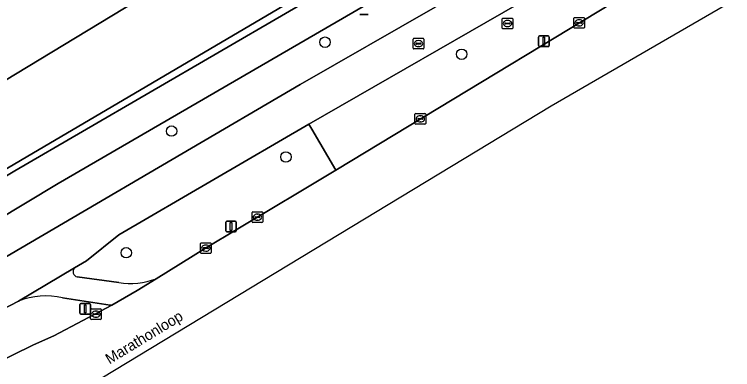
# Model space of a CAD drawing. Extents: x 158455 to 159797, y 387218 to 388672.
# Drawn here: x 158933.2 to 159000.4, y 387283.2 to 387316.4 of the extents above; entities that cross this region are included whole.
import ezdxf

# ---------------------------------------------------------------- set-up
doc = ezdxf.new("R2010")
doc.units = 0
for name, color, linetype in [('IMGEO_Berm_groen', 7, 'Continuous'), ('IMGEO_Boom', 7, 'Continuous'), ('IMGEO_Brandkraan', 7, 'Continuous'), ('IMGEO_Erf', 7, 'Continuous'), ('IMGEO_Fietspad_gesloten', 7, 'Continuous'), ('IMGEO_Fietspad_open', 7, 'Continuous'), ('IMGEO_Hek', 7, 'Continuous'), ('IMGEO_Kolk', 7, 'Continuous'), ('IMGEO_Lichtmast', 7, 'Continuous'), ('IMGEO_Loofbos', 7, 'Continuous'), ('IMGEO_Openbare_ruimte_label', 7, 'Continuous'), ('IMGEO_Rijbaan_lokaal_gesloten', 7, 'Continuous'), ('IMGEO_Rioolput', 7, 'Continuous'), ('IMGEO_Verkeersbordpaal', 7, 'Continuous'), ('IMGEO_Verklikker', 7, 'Continuous'), ('IMGEO_Voetpad_open', 7, 'Continuous')]:
    doc.layers.add(name, color=color, linetype=linetype)

msp = doc.modelspace()

# ---------------------------------------------------------------- linework, layer by layer
at = {"layer": 'IMGEO_Berm_groen'}
for points in [[(158997.473, 387322.497), (159000, 387324.019), (159005.167, 387327.132), (159003.462, 387329.964), (159003.155, 387330.485), (158960.805, 387306.114), (158961.066, 387305.671), (158963.322, 387301.834)], [(158912.53, 387289.242), (158933.291, 387301.742), (158971.266, 387323.887), (158970.861, 387324.556), (158909.097, 387288.175), (158886.233, 387273.876), (158884.299, 387273.254), (158872.417, 387268.143), (158840.365, 387249.215), (158837.671, 387248.663), (158835.099, 387252.323), (158831.376, 387250), (158830.558, 387249.49), (158835.3, 387242.091), (158843.652, 387247.19), (158842.329, 387249.542), (158844.224, 387250.71), (158845.609, 387248.385), (158848.254, 387250)]]:
    msp.add_lwpolyline(points, close=True, dxfattribs=at)
for points in [[(158973.426, 387320.178), (158972.871, 387321.236), (158937.343, 387300.567), (158907.527, 387282.625), (158883.414, 387267.875), (158857.428, 387252.142), (158853.895, 387250), (158841.7, 387242.607)], [(158926.744, 387290.382), (158959.975, 387309.829), (158972.609, 387317.073)], [(158960.191, 387299.94), (158963.322, 387301.834), (158961.066, 387305.671), (158960.805, 387306.114), (158943.012, 387295.759), (158939.985, 387293.333), (158938.877, 387292.676)], [(158946.513, 387291.658), (158951.137, 387294.509), (158960.191, 387299.94)], [(158939.137, 387291.822), (158943.007, 387291.293)], [(158935.045, 387285.464), (158936.938, 387286.325), (158942.376, 387289.172), (158942.221, 387289.195), (158937.756, 387289.867)], [(158933.623, 387289.563), (158928.615, 387286.97), (158917.214, 387280.223), (158917.487, 387279.759), (158918.855, 387277.435), (158927.204, 387281.638), (158935.045, 387285.464)]]:
    msp.add_lwpolyline(points, dxfattribs=at)
for centre, radius, start, end in [((158939.259, 387292.326), 0.518, 137.45918, 256.40652), ((158944.072, 387298.085), 6.875, 261.08906, 290.79793), ((158936.18, 387283.051), 6.996, 76.97933, 111.43422)]:
    msp.add_arc(centre, radius, start, end, dxfattribs=at)
at = {"layer": 'IMGEO_Boom'}
for centre in [(158962.31, 387313.794), (158975.094, 387312.665), (158947.959, 387305.48), (158958.653, 387303.054), (158943.714, 387294.093)]:
    msp.add_circle(centre, 0.489, dxfattribs=at)
at = {"layer": 'IMGEO_Brandkraan'}
for p, q in [((158970.556, 387313.241), (158970.556, 387314.093)), ((158970.631, 387314.167), (158971.483, 387314.167)), ((158971.044, 387313.947), (158971.069, 387313.947)), ((158971.557, 387314.093), (158971.557, 387313.241)), ((158970.815, 387313.661), (158970.815, 387313.673)), ((158971.253, 387313.624), (158970.855, 387313.624)), ((158970.858, 387313.71), (158971.256, 387313.71)), ((158971.067, 387313.387), (158971.042, 387313.387)), ((158971.299, 387313.673), (158971.299, 387313.661)), ((158971.483, 387313.167), (158970.631, 387313.167))]:
    msp.add_line(p, q, dxfattribs=at)
for points in [[(158970.556, 387313.241), (158970.556, 387314.093)], [(158970.631, 387314.167), (158971.483, 387314.167)], [(158971.557, 387314.093), (158971.557, 387313.241)], [(158971.483, 387313.167), (158970.631, 387313.167)]]:
    msp.add_lwpolyline(points, dxfattribs=at)
for centre, radius, start, end in [((158970.633, 387314.091), 0.0765, 91.55205, 178.44795), ((158970.633, 387314.091), 0.0765, 91.55205, 178.44795), ((158971.481, 387314.091), 0.0765, 1.55205, 88.44795), ((158971.481, 387314.091), 0.0765, 1.55205, 88.44795), ((158970.633, 387313.243), 0.0765, 181.55205, 268.44795), ((158970.633, 387313.243), 0.0765, 181.55205, 268.44795), ((158970.855, 387313.67), 0.0403, 85.87752, 175.75265), ((158970.852, 387313.66), 0.0366, 178.93798, 274.71019), ((158971.256, 387313.667), 0.043, 264.86636, 352.45326), ((158971.26, 387313.672), 0.0386, 1.73085, 96.63898), ((158971.481, 387313.243), 0.0765, 271.55205, 358.44795), ((158971.481, 387313.243), 0.0765, 271.55205, 358.44795)]:
    msp.add_arc(centre, radius, start, end, dxfattribs=at)
for centre, major_axis, ratio, start_param, end_param in [((158971.043, 387313.667), (-0.387, 0.002), 0.722429, 4.712389, 7.853982), ((158971.068, 387313.667), (-0.39, 0.002), 0.717154, 1.570796, 4.712389)]:
    msp.add_ellipse(centre, major_axis=major_axis, ratio=ratio, start_param=start_param, end_param=end_param, dxfattribs=at)
at = {"layer": 'IMGEO_Erf'}
msp.add_lwpolyline([(158885.634, 387274.528), (158898.744, 387288.179), (158902.171, 387291.925), (158966.866, 387331.153), (158969.522, 387332.764), (158972.648, 387334.659), (158976.033, 387329.113), (158981.256, 387332.336), (158981.38, 387332.131), (159013.041, 387349.997)], dxfattribs=at)
at = {"layer": 'IMGEO_Fietspad_gesloten'}
for points in [[(159057.059, 387365.476), (159049.62, 387361.262), (158978.669, 387320.547), (158972.609, 387317.073), (158959.975, 387309.829), (158926.744, 387290.382), (158873.726, 387258.132), (158855.546, 387246.987), (158853.255, 387245.716), (158851.856, 387245.05), (158847.763, 387243.287), (158842.297, 387239.997), (158842.013, 387239.825), (158841.931, 387239.775), (158844.522, 387235.533), (158844.733, 387235.173)], [(158844.925, 387235.8), (158851.296, 387239.762), (158853.397, 387241.348), (158854.915, 387242.367), (158875.426, 387254.911), (158912.235, 387277.276), (158917.214, 387280.223), (158928.615, 387286.97), (158933.623, 387289.563), (158938.877, 387292.676), (158939.985, 387293.333), (158943.012, 387295.759), (158960.805, 387306.114), (159003.155, 387330.485)]]:
    msp.add_lwpolyline(points, dxfattribs=at)
at = {"layer": 'IMGEO_Fietspad_open'}
for points in [[(158938.877, 387292.676), (158933.623, 387289.563)], [(158943.007, 387291.293), (158939.137, 387291.822)], [(158937.756, 387289.867), (158942.221, 387289.195), (158942.376, 387289.172), (158944.736, 387290.562), (158946.513, 387291.658)]]:
    msp.add_lwpolyline(points, dxfattribs=at)
for centre, radius, start, end in [((158939.259, 387292.326), 0.518, 137.45918, 256.40652), ((158944.072, 387298.085), 6.875, 261.08906, 290.79793), ((158936.18, 387283.051), 6.996, 76.97933, 111.43422)]:
    msp.add_arc(centre, radius, start, end, dxfattribs=at)
at = {"layer": 'IMGEO_Hek'}
msp.add_lwpolyline([(158902.171, 387291.925), (158966.866, 387331.153)], dxfattribs=at)
at = {"layer": 'IMGEO_Kolk'}
for p, q in [((158985.587, 387315.184), (158985.587, 387316.036)), ((158985.662, 387316.11), (158986.514, 387316.11)), ((158986.588, 387316.036), (158986.588, 387315.184)), ((158985.846, 387315.604), (158985.846, 387315.616)), ((158986.284, 387315.567), (158985.886, 387315.567)), ((158985.889, 387315.653), (158986.287, 387315.653)), ((158986.098, 387315.33), (158986.073, 387315.33)), ((158986.075, 387315.89), (158986.1, 387315.89)), ((158986.33, 387315.616), (158986.33, 387315.604)), ((158986.514, 387315.11), (158985.662, 387315.11)), ((158970.728, 387306.194), (158970.728, 387307.046)), ((158970.803, 387307.12), (158971.655, 387307.12)), ((158970.987, 387306.614), (158970.987, 387306.626)), ((158971.425, 387306.577), (158971.027, 387306.577)), ((158971.03, 387306.663), (158971.428, 387306.663)), ((158971.216, 387306.9), (158971.241, 387306.9)), ((158971.471, 387306.626), (158971.471, 387306.614)), ((158971.729, 387307.046), (158971.729, 387306.194)), ((158971.655, 387306.12), (158970.803, 387306.12)), ((158971.239, 387306.34), (158971.214, 387306.34)), ((158955.485, 387296.993), (158955.485, 387297.845)), ((158955.56, 387297.919), (158956.412, 387297.919)), ((158956.486, 387297.845), (158956.486, 387296.993)), ((158955.744, 387297.413), (158955.744, 387297.425)), ((158956.182, 387297.376), (158955.784, 387297.376)), ((158955.787, 387297.462), (158956.185, 387297.462)), ((158955.996, 387297.139), (158955.971, 387297.139)), ((158955.973, 387297.699), (158955.998, 387297.699)), ((158956.228, 387297.425), (158956.228, 387297.413)), ((158956.412, 387296.919), (158955.56, 387296.919)), ((158950.663, 387294.099), (158950.663, 387294.951)), ((158950.738, 387295.025), (158951.59, 387295.025)), ((158950.922, 387294.519), (158950.922, 387294.531)), ((158951.36, 387294.482), (158950.962, 387294.482)), ((158950.965, 387294.568), (158951.363, 387294.568)), ((158951.151, 387294.805), (158951.176, 387294.805)), ((158951.406, 387294.531), (158951.406, 387294.519)), ((158951.664, 387294.951), (158951.664, 387294.099)), ((158951.59, 387294.025), (158950.738, 387294.025)), ((158951.174, 387294.245), (158951.149, 387294.245)), ((158940.376, 387287.914), (158940.376, 387288.766)), ((158940.451, 387288.84), (158941.303, 387288.84)), ((158940.678, 387288.383), (158941.076, 387288.383)), ((158940.864, 387288.62), (158940.889, 387288.62)), ((158941.377, 387288.766), (158941.377, 387287.914)), ((158941.303, 387287.84), (158940.451, 387287.84)), ((158940.635, 387288.334), (158940.635, 387288.346)), ((158941.073, 387288.297), (158940.675, 387288.297)), ((158940.887, 387288.06), (158940.862, 387288.06)), ((158941.119, 387288.346), (158941.119, 387288.334))]:
    msp.add_line(p, q, dxfattribs=at)
for points in [[(158985.587, 387315.184), (158985.587, 387316.036)], [(158985.662, 387316.11), (158986.514, 387316.11)], [(158986.588, 387316.036), (158986.588, 387315.184)], [(158986.514, 387315.11), (158985.662, 387315.11)], [(158970.728, 387306.194), (158970.728, 387307.046)], [(158970.803, 387307.12), (158971.655, 387307.12)], [(158971.729, 387307.046), (158971.729, 387306.194)], [(158971.655, 387306.12), (158970.803, 387306.12)], [(158955.485, 387296.993), (158955.485, 387297.845)], [(158955.56, 387297.919), (158956.412, 387297.919)], [(158956.486, 387297.845), (158956.486, 387296.993)], [(158956.412, 387296.919), (158955.56, 387296.919)], [(158950.663, 387294.099), (158950.663, 387294.951)], [(158950.738, 387295.025), (158951.59, 387295.025)], [(158951.664, 387294.951), (158951.664, 387294.099)], [(158951.59, 387294.025), (158950.738, 387294.025)], [(158940.376, 387287.914), (158940.376, 387288.766)], [(158940.451, 387288.84), (158941.303, 387288.84)], [(158941.377, 387288.766), (158941.377, 387287.914)], [(158941.303, 387287.84), (158940.451, 387287.84)]]:
    msp.add_lwpolyline(points, dxfattribs=at)
for centre, radius, start, end in [((158985.664, 387316.034), 0.0765, 91.55205, 178.44795), ((158985.664, 387316.034), 0.0765, 91.55205, 178.44795), ((158986.512, 387316.034), 0.0765, 1.55205, 88.44795), ((158986.512, 387316.034), 0.0765, 1.55205, 88.44795), ((158985.886, 387315.613), 0.0403, 85.87752, 175.75265), ((158985.883, 387315.603), 0.0366, 178.93798, 274.71019), ((158986.287, 387315.61), 0.043, 264.86636, 352.45326), ((158986.291, 387315.615), 0.0386, 1.73085, 96.63898), ((158985.664, 387315.186), 0.0765, 181.55205, 268.44795), ((158985.664, 387315.186), 0.0765, 181.55205, 268.44795), ((158986.512, 387315.186), 0.0765, 271.55205, 358.44795), ((158986.512, 387315.186), 0.0765, 271.55205, 358.44795), ((158970.805, 387307.044), 0.0765, 91.55205, 178.44795), ((158970.805, 387307.044), 0.0765, 91.55205, 178.44795), ((158971.027, 387306.623), 0.0403, 85.87752, 175.75265), ((158971.024, 387306.613), 0.0366, 178.93798, 274.71019), ((158971.428, 387306.62), 0.043, 264.86636, 352.45326), ((158971.432, 387306.625), 0.0386, 1.73085, 96.63898), ((158971.653, 387307.044), 0.0765, 1.55205, 88.44795), ((158971.653, 387307.044), 0.0765, 1.55205, 88.44795), ((158970.805, 387306.196), 0.0765, 181.55205, 268.44795), ((158970.805, 387306.196), 0.0765, 181.55205, 268.44795), ((158971.653, 387306.196), 0.0765, 271.55205, 358.44795), ((158971.653, 387306.196), 0.0765, 271.55205, 358.44795), ((158955.562, 387297.843), 0.0765, 91.55205, 178.44795), ((158955.562, 387297.843), 0.0765, 91.55205, 178.44795), ((158956.41, 387297.843), 0.0765, 1.55205, 88.44795), ((158956.41, 387297.843), 0.0765, 1.55205, 88.44795), ((158955.784, 387297.422), 0.0403, 85.87752, 175.75265), ((158955.781, 387297.412), 0.0366, 178.93798, 274.71019), ((158956.185, 387297.419), 0.043, 264.86636, 352.45326), ((158956.189, 387297.424), 0.0386, 1.73085, 96.63898), ((158955.562, 387296.995), 0.0765, 181.55205, 268.44795), ((158955.562, 387296.995), 0.0765, 181.55205, 268.44795), ((158956.41, 387296.995), 0.0765, 271.55205, 358.44795), ((158956.41, 387296.995), 0.0765, 271.55205, 358.44795), ((158950.74, 387294.949), 0.0765, 91.55205, 178.44795), ((158950.74, 387294.949), 0.0765, 91.55205, 178.44795), ((158950.962, 387294.528), 0.0403, 85.87752, 175.75265), ((158950.959, 387294.518), 0.0366, 178.93798, 274.71019), ((158951.363, 387294.525), 0.043, 264.86636, 352.45326), ((158951.367, 387294.53), 0.0386, 1.73085, 96.63898), ((158951.588, 387294.949), 0.0765, 1.55205, 88.44795), ((158951.588, 387294.949), 0.0765, 1.55205, 88.44795), ((158950.74, 387294.101), 0.0765, 181.55205, 268.44795), ((158950.74, 387294.101), 0.0765, 181.55205, 268.44795), ((158951.588, 387294.101), 0.0765, 271.55205, 358.44795), ((158951.588, 387294.101), 0.0765, 271.55205, 358.44795), ((158940.453, 387288.764), 0.0765, 91.55205, 178.44795), ((158940.453, 387288.764), 0.0765, 91.55205, 178.44795), ((158940.675, 387288.343), 0.0403, 85.87752, 175.75265), ((158941.08, 387288.345), 0.0386, 1.73085, 96.63898), ((158941.301, 387288.764), 0.0765, 1.55205, 88.44795), ((158941.301, 387288.764), 0.0765, 1.55205, 88.44795), ((158940.453, 387287.916), 0.0765, 181.55205, 268.44795), ((158940.453, 387287.916), 0.0765, 181.55205, 268.44795), ((158940.672, 387288.333), 0.0366, 178.93798, 274.71019), ((158941.076, 387288.34), 0.043, 264.86636, 352.45326), ((158941.301, 387287.916), 0.0765, 271.55205, 358.44795), ((158941.301, 387287.916), 0.0765, 271.55205, 358.44795)]:
    msp.add_arc(centre, radius, start, end, dxfattribs=at)
for centre, major_axis, ratio, start_param, end_param in [((158986.074, 387315.61), (-0.387, 0.002), 0.722429, 4.712389, 7.853982), ((158986.099, 387315.61), (-0.39, 0.002), 0.717154, 1.570796, 4.712389), ((158971.215, 387306.62), (-0.387, 0.002), 0.722429, 4.712389, 7.853982), ((158971.24, 387306.62), (-0.39, 0.002), 0.717154, 1.570796, 4.712389), ((158955.972, 387297.419), (-0.387, 0.002), 0.722429, 4.712389, 7.853982), ((158955.997, 387297.419), (-0.39, 0.002), 0.717154, 1.570796, 4.712389), ((158951.15, 387294.525), (-0.387, 0.002), 0.722429, 4.712389, 7.853982), ((158951.175, 387294.525), (-0.39, 0.002), 0.717154, 1.570796, 4.712389), ((158940.863, 387288.34), (-0.387, 0.002), 0.722429, 4.712389, 7.853982), ((158940.888, 387288.34), (-0.39, 0.002), 0.717154, 1.570796, 4.712389)]:
    msp.add_ellipse(centre, major_axis=major_axis, ratio=ratio, start_param=start_param, end_param=end_param, dxfattribs=at)
at = {"layer": 'IMGEO_Lichtmast'}
for p, q in [((158982.287, 387313.478), (158982.287, 387314.278)), ((158982.287, 387314.278), (158982.287, 387313.478)), ((158982.387, 387314.378), (158983.177, 387314.378)), ((158983.177, 387314.378), (158982.387, 387314.378)), ((158983.277, 387314.278), (158983.277, 387313.478)), ((158983.277, 387313.478), (158983.277, 387314.278)), ((158983.177, 387313.378), (158982.387, 387313.378)), ((158982.387, 387313.378), (158983.177, 387313.378)), ((158953.023, 387296.147), (158953.023, 387296.947)), ((158953.023, 387296.947), (158953.023, 387296.147)), ((158953.123, 387297.047), (158953.913, 387297.047)), ((158953.913, 387297.047), (158953.123, 387297.047)), ((158954.013, 387296.947), (158954.013, 387296.147)), ((158954.013, 387296.147), (158954.013, 387296.947)), ((158953.913, 387296.047), (158953.123, 387296.047)), ((158953.123, 387296.047), (158953.913, 387296.047))]:
    msp.add_line(p, q, dxfattribs=at)
for points in [[(158982.707, 387314.253), (158982.857, 387314.253), (158982.857, 387313.503), (158982.707, 387313.503), (158982.707, 387314.253)], [(158953.443, 387296.922), (158953.593, 387296.922), (158953.593, 387296.172), (158953.443, 387296.172), (158953.443, 387296.922)]]:
    msp.add_lwpolyline(points, dxfattribs=at)
for centre, start, end in [((158982.387, 387314.278), 90, 180), ((158982.387, 387314.278), 90, 180), ((158983.177, 387314.278), 0, 90), ((158983.177, 387314.278), 360, 90), ((158982.387, 387313.478), 180, 270), ((158982.387, 387313.478), 180, 270), ((158983.177, 387313.478), 270, 0), ((158983.177, 387313.478), 270, 0), ((158953.123, 387296.947), 90, 180), ((158953.123, 387296.947), 90, 180), ((158953.913, 387296.947), 0, 90), ((158953.913, 387296.947), 360, 90), ((158953.123, 387296.147), 180, 270), ((158953.123, 387296.147), 180, 270), ((158953.913, 387296.147), 270, 0), ((158953.913, 387296.147), 270, 0)]:
    msp.add_arc(centre, 0.1, start, end, dxfattribs=at)
at = {"layer": 'IMGEO_Loofbos'}
msp.add_lwpolyline([(158970.861, 387324.556), (158966.866, 387331.153), (158902.171, 387291.925), (158898.744, 387288.179), (158885.634, 387274.528), (158880.855, 387280.715), (158859.918, 387267.965), (158857.877, 387266.695), (158858.071, 387266.383), (158850.795, 387261.853), (158850.678, 387262.041), (158835.099, 387252.323), (158837.671, 387248.663), (158840.365, 387249.215), (158872.417, 387268.143), (158884.299, 387273.254), (158886.233, 387273.876), (158909.097, 387288.175)], close=True, dxfattribs=at)
at = {"layer": 'IMGEO_Rijbaan_lokaal_gesloten'}
for points in [[(158846.342, 387224.841), (158916.818, 387267.499), (158983.47, 387307.842), (159098.831, 387374.65)], [(159005.167, 387327.132), (159000, 387324.019), (158997.473, 387322.497), (158963.322, 387301.834), (158960.191, 387299.94), (158951.137, 387294.509), (158946.513, 387291.658), (158944.736, 387290.562), (158942.376, 387289.172), (158936.938, 387286.325), (158935.045, 387285.464), (158927.204, 387281.638), (158918.855, 387277.435), (158917.073, 387276.538), (158907.779, 387271.602), (158901.457, 387267.816), (158889.559, 387260.627)]]:
    msp.add_lwpolyline(points, dxfattribs=at)
at = {"layer": 'IMGEO_Rioolput'}
for p, q in [((158978.887, 387315.122), (158978.887, 387315.974)), ((158978.962, 387316.048), (158979.814, 387316.048)), ((158979.888, 387315.974), (158979.888, 387315.122)), ((158979.146, 387315.542), (158979.146, 387315.554)), ((158979.584, 387315.505), (158979.186, 387315.505)), ((158979.189, 387315.591), (158979.587, 387315.591)), ((158979.398, 387315.268), (158979.373, 387315.268)), ((158979.375, 387315.828), (158979.4, 387315.828)), ((158979.63, 387315.554), (158979.63, 387315.542)), ((158979.814, 387315.048), (158978.962, 387315.048))]:
    msp.add_line(p, q, dxfattribs=at)
for points in [[(158978.887, 387315.122), (158978.887, 387315.974)], [(158978.962, 387316.048), (158979.814, 387316.048)], [(158979.888, 387315.974), (158979.888, 387315.122)], [(158979.814, 387315.048), (158978.962, 387315.048)]]:
    msp.add_lwpolyline(points, dxfattribs=at)
for centre, radius, start, end in [((158978.964, 387315.972), 0.0765, 91.55205, 178.44795), ((158978.964, 387315.972), 0.0765, 91.55205, 178.44795), ((158979.812, 387315.972), 0.0765, 1.55205, 88.44795), ((158979.812, 387315.972), 0.0765, 1.55205, 88.44795), ((158979.186, 387315.551), 0.0403, 85.87752, 175.75265), ((158979.183, 387315.541), 0.0366, 178.93798, 274.71019), ((158979.587, 387315.548), 0.043, 264.86636, 352.45326), ((158979.591, 387315.553), 0.0386, 1.73085, 96.63898), ((158978.964, 387315.124), 0.0765, 181.55205, 268.44795), ((158978.964, 387315.124), 0.0765, 181.55205, 268.44795), ((158979.812, 387315.124), 0.0765, 271.55205, 358.44795), ((158979.812, 387315.124), 0.0765, 271.55205, 358.44795)]:
    msp.add_arc(centre, radius, start, end, dxfattribs=at)
for centre, major_axis, ratio, start_param, end_param in [((158979.374, 387315.548), (-0.387, 0.002), 0.722429, 4.712389, 7.853982), ((158979.399, 387315.548), (-0.39, 0.002), 0.717154, 1.570796, 4.712389)]:
    msp.add_ellipse(centre, major_axis=major_axis, ratio=ratio, start_param=start_param, end_param=end_param, dxfattribs=at)
at = {"layer": 'IMGEO_Verkeersbordpaal'}
for p, q in [((158939.376, 387288.434), (158939.376, 387289.234)), ((158939.376, 387289.234), (158939.376, 387288.434)), ((158939.476, 387289.334), (158940.266, 387289.334)), ((158940.266, 387289.334), (158939.476, 387289.334)), ((158940.366, 387289.234), (158940.366, 387288.434)), ((158940.366, 387288.434), (158940.366, 387289.234)), ((158940.266, 387288.334), (158939.476, 387288.334)), ((158939.476, 387288.334), (158940.266, 387288.334))]:
    msp.add_line(p, q, dxfattribs=at)
msp.add_lwpolyline([(158939.796, 387289.209), (158939.946, 387289.209), (158939.946, 387288.459), (158939.796, 387288.459), (158939.796, 387289.209)], dxfattribs=at)
for centre, start, end in [((158939.476, 387289.234), 90, 180), ((158939.476, 387289.234), 90, 180), ((158940.266, 387289.234), 0, 90), ((158940.266, 387289.234), 360, 90), ((158939.476, 387288.434), 180, 270), ((158939.476, 387288.434), 180, 270), ((158940.266, 387288.434), 270, 0), ((158940.266, 387288.434), 270, 0)]:
    msp.add_arc(centre, 0.1, start, end, dxfattribs=at)
at = {"layer": 'IMGEO_Verklikker'}
for p, q in [((158966.354, 387316.4), (158965.564, 387316.4)), ((158965.564, 387316.4), (158966.354, 387316.4))]:
    msp.add_line(p, q, dxfattribs=at)
at = {"layer": 'IMGEO_Voetpad_open'}
msp.add_lwpolyline([(158907.527, 387282.625), (158937.343, 387300.567), (158972.871, 387321.236), (158971.266, 387323.887), (158933.291, 387301.742), (158912.53, 387289.242), (158848.254, 387250), (158845.609, 387248.385), (158843.652, 387247.19), (158835.3, 387242.091), (158830.558, 387249.49), (158830.37, 387249.787), (158828.417, 387248.559), (158830.121, 387245.834), (158832.194, 387242.517), (158833.291, 387240.724)], dxfattribs=at)

# ---------------------------------------------------------------- texts
at = {"layer": 'IMGEO_Openbare_ruimte_label'}
msp.add_text('Marathonloop', height=1, rotation=31.38612, dxfattribs=at).set_placement((158942.149, 387283.622))

doc.saveas('drawing.dxf')
